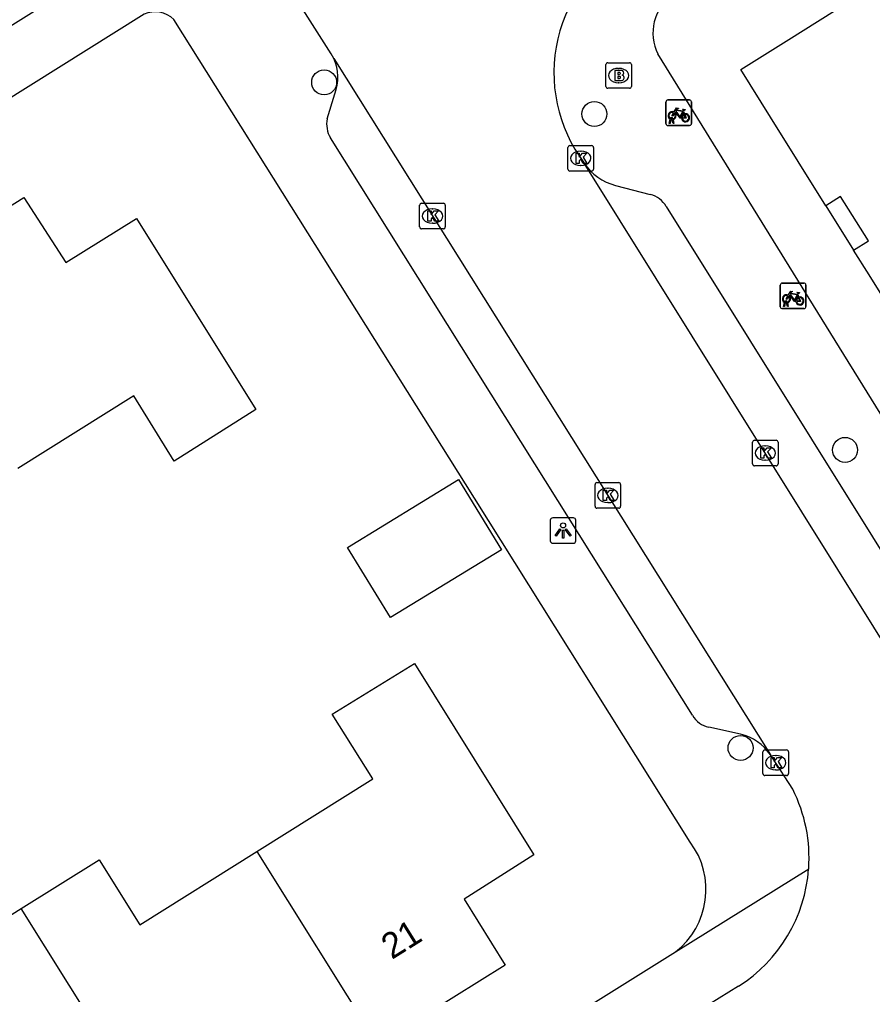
# Model space of a CAD drawing. Extents: x 157767 to 159171, y 387842 to 389425.
# Drawn here: x 158661.16 to 158694.55, y 388367.46 to 388405.61 of the extents above; entities that cross this region are included whole.
import ezdxf

# ---------------------------------------------------------------- set-up
doc = ezdxf.new("R2010")
doc.units = 0
for name, color, linetype in [('IMGEO_Boom', 7, 'Continuous'), ('IMGEO_Brandkraan', 7, 'Continuous'), ('IMGEO_Fietsenrek', 7, 'Continuous'), ('IMGEO_Kolk', 7, 'Continuous'), ('IMGEO_Lichtpunt', 7, 'Continuous'), ('IMGEO_Pand', 7, 'Continuous'), ('IMGEO_Pand_nummerreeks', 7, 'Continuous'), ('IMGEO_Pand_overbouw', 7, 'Continuous'), ('IMGEO_Rijbaan_lokaal_open', 7, 'Continuous'), ('IMGEO_Voetpad_open', 7, 'Continuous')]:
    doc.layers.add(name, color=color, linetype=linetype)

msp = doc.modelspace()

# ---------------------------------------------------------------- linework, layer by layer
at = {"layer": 'IMGEO_Boom'}
for centre in [(158673.084, 388403.149), (158683.661, 388401.912), (158693.472, 388388.771), (158689.381, 388377.11)]:
    msp.add_circle(centre, 0.489, dxfattribs=at)
at = {"layer": 'IMGEO_Brandkraan'}
for p, q in [((158684.111, 388402.991), (158684.111, 388403.843)), ((158684.186, 388403.917), (158685.038, 388403.917)), ((158684.599, 388403.697), (158684.624, 388403.697)), ((158685.112, 388403.843), (158685.112, 388402.991)), ((158685.038, 388402.917), (158684.186, 388402.917)), ((158684.622, 388403.137), (158684.597, 388403.137))]:
    msp.add_line(p, q, dxfattribs=at)
for points in [[(158684.111, 388402.991), (158684.111, 388403.843)], [(158684.186, 388403.917), (158685.038, 388403.917)], [(158685.112, 388403.843), (158685.112, 388402.991)], [(158684.459, 388403.617), (158684.459, 388403.217), (158684.672, 388403.217)], [(158684.69, 388403.617), (158684.459, 388403.617)], [(158684.638, 388403.536), (158684.584, 388403.536), (158684.584, 388403.46)], [(158684.584, 388403.46), (158684.637, 388403.46)], [(158684.646, 388403.384), (158684.584, 388403.384), (158684.584, 388403.303)], [(158684.584, 388403.303), (158684.646, 388403.303)], [(158685.038, 388402.917), (158684.186, 388402.917)]]:
    msp.add_lwpolyline(points, dxfattribs=at)
for centre, radius, start, end in [((158684.188, 388403.841), 0.0765, 91.552, 178.448), ((158684.188, 388403.841), 0.0765, 91.552, 178.448), ((158685.036, 388403.841), 0.0765, 1.552, 88.448), ((158685.036, 388403.841), 0.0765, 1.552, 88.448), ((158684.639, 388403.498), 0.0379, 267.8285, 90.9355), ((158684.647, 388403.343), 0.0404, 269.8759, 90.5077), ((158684.694, 388403.472), 0.145, 59.4692, 91.5367), ((158684.719, 388403.519), 0.0922, 285.5137, 58.1501), ((158684.724, 388403.327), 0.105, 301.3115, 78.989), ((158684.188, 388402.993), 0.0765, 181.552, 268.448), ((158684.188, 388402.993), 0.0765, 181.552, 268.448), ((158684.678, 388403.468), 0.251, 268.6676, 293.5347), ((158685.036, 388402.993), 0.0765, 271.552, 358.448), ((158685.036, 388402.993), 0.0765, 271.552, 358.448)]:
    msp.add_arc(centre, radius, start, end, dxfattribs=at)
for centre, major_axis, ratio, start_param, end_param in [((158684.598, 388403.417), (-0.387, 0.002), 0.722429, 4.712389, 7.853982), ((158684.623, 388403.417), (-0.39, 0.002), 0.717154, 1.570796, 4.712389)]:
    msp.add_ellipse(centre, major_axis=major_axis, ratio=ratio, start_param=start_param, end_param=end_param, dxfattribs=at)
at = {"layer": 'IMGEO_Fietsenrek'}
for p, q in [((158686.461, 388401.537), (158686.461, 388402.378)), ((158686.461, 388402.378), (158686.461, 388401.537)), ((158686.536, 388402.462), (158687.377, 388402.462)), ((158687.377, 388402.462), (158686.536, 388402.462)), ((158687.461, 388402.387), (158687.461, 388401.546)), ((158687.461, 388401.546), (158687.461, 388402.387)), ((158686.73, 388401.729), (158686.731, 388401.722)), ((158687.148, 388402.011), (158687.184, 388401.916)), ((158687.386, 388401.462), (158686.545, 388401.462)), ((158686.545, 388401.462), (158687.386, 388401.462)), ((158686.588, 388401.546), (158686.627, 388401.706)), ((158686.622, 388401.546), (158686.588, 388401.546)), ((158686.657, 388401.694), (158686.622, 388401.546)), ((158686.699, 388401.718), (158686.698, 388401.722)), ((158686.74, 388401.546), (158686.706, 388401.688)), ((158686.738, 388401.692), (158686.773, 388401.546)), ((158686.773, 388401.546), (158686.74, 388401.546)), ((158691.013, 388395.296), (158691.854, 388395.296)), ((158691.854, 388395.296), (158691.013, 388395.296)), ((158690.938, 388394.371), (158690.938, 388395.212)), ((158690.938, 388395.212), (158690.938, 388394.371)), ((158691.938, 388395.221), (158691.938, 388394.38)), ((158691.938, 388394.38), (158691.938, 388395.221)), ((158691.065, 388394.38), (158691.104, 388394.54)), ((158691.134, 388394.528), (158691.099, 388394.38)), ((158691.176, 388394.552), (158691.175, 388394.556)), ((158691.217, 388394.38), (158691.183, 388394.522)), ((158691.207, 388394.563), (158691.208, 388394.556)), ((158691.215, 388394.526), (158691.25, 388394.38)), ((158691.625, 388394.845), (158691.661, 388394.75)), ((158691.863, 388394.296), (158691.022, 388394.296)), ((158691.022, 388394.296), (158691.863, 388394.296)), ((158691.099, 388394.38), (158691.065, 388394.38)), ((158691.25, 388394.38), (158691.217, 388394.38))]:
    msp.add_line(p, q, dxfattribs=at)
for points in [[(158686.774, 388401.988), (158686.869, 388402.152), (158686.955, 388402.138), (158686.957, 388402.129), (158686.901, 388402.118), (158686.874, 388402.073), (158687.13, 388402.032)], [(158686.795, 388401.936), (158686.743, 388401.846), (158686.703, 388401.821), (158686.704, 388401.868), (158686.759, 388401.962)], [(158687.07, 388401.744), (158687.02, 388401.744), (158686.829, 388401.995), (158686.81, 388401.963)], [(158687.117, 388402.007), (158686.86, 388402.048), (158686.843, 388402.019), (158687.01, 388401.799), (158687.117, 388402.007)], [(158687.165, 388401.909), (158687.135, 388401.986), (158687.026, 388401.768), (158687.069, 388401.768)], [(158687.099, 388401.768), (158687.219, 388401.767), (158687.175, 388401.881)], [(158687.195, 388401.888), (158687.25, 388401.743), (158687.1, 388401.743)], [(158687.13, 388402.032), (158687.155, 388402.081), (158687.149, 388402.085), (158687.126, 388402.089), (158687.114, 388402.096), (158687.113, 388402.099), (158687.115, 388402.104), (158687.21, 388402.089), (158687.212, 388402.079), (158687.202, 388402.066), (158687.19, 388402.06), (158687.176, 388402.066), (158687.148, 388402.011)], [(158691.251, 388394.822), (158691.346, 388394.986), (158691.432, 388394.972), (158691.434, 388394.963), (158691.378, 388394.952), (158691.351, 388394.907), (158691.607, 388394.866)], [(158691.594, 388394.841), (158691.337, 388394.882), (158691.32, 388394.853), (158691.487, 388394.633), (158691.594, 388394.841)], [(158691.607, 388394.866), (158691.632, 388394.915), (158691.626, 388394.919), (158691.603, 388394.923), (158691.591, 388394.93), (158691.59, 388394.933), (158691.592, 388394.938), (158691.687, 388394.923), (158691.689, 388394.913), (158691.679, 388394.9), (158691.667, 388394.894), (158691.653, 388394.9), (158691.625, 388394.845)], [(158691.272, 388394.77), (158691.22, 388394.68), (158691.18, 388394.655), (158691.181, 388394.702), (158691.236, 388394.796)], [(158691.547, 388394.578), (158691.497, 388394.578), (158691.306, 388394.829), (158691.287, 388394.797)], [(158691.642, 388394.743), (158691.612, 388394.82), (158691.503, 388394.602), (158691.546, 388394.602)], [(158691.576, 388394.602), (158691.696, 388394.601), (158691.652, 388394.715)], [(158691.672, 388394.722), (158691.727, 388394.577), (158691.577, 388394.577)]]:
    msp.add_lwpolyline(points, dxfattribs=at)
for centre, radius, start, end in [((158686.539, 388402.384), 0.0779, 92.4484, 184.2845), ((158686.539, 388402.384), 0.0779, 92.4484, 184.2845), ((158687.383, 388402.384), 0.0779, 2.4484, 94.2845), ((158687.383, 388402.384), 0.0779, 2.4484, 94.2845), ((158686.701, 388401.847), 0.159, 62.6766, 242.1369), ((158686.701, 388401.847), 0.129, 63.3192, 238.903), ((158686.681, 388401.718), 0.0499, 12.8025, 158.6934), ((158686.681, 388401.718), 0.0174, 12.8025, 163.4502), ((158686.701, 388401.847), 0.129, 283.6043, 43.4302), ((158686.701, 388401.847), 0.159, 283.5766, 46.6042), ((158687.228, 388401.763), 0.159, 113.3408, 178.3217), ((158687.228, 388401.763), 0.159, 187.0065, 105.7708), ((158687.228, 388401.763), 0.129, 113.923, 177.9556), ((158687.228, 388401.763), 0.129, 188.6715, 104.5883), ((158686.539, 388401.54), 0.0779, 182.4484, 274.2845), ((158686.539, 388401.54), 0.0779, 182.4484, 274.2845), ((158686.701, 388401.847), 0.159, 253.9967, 271.7867), ((158686.701, 388401.847), 0.129, 253.415, 269.0204), ((158687.383, 388401.54), 0.0779, 272.4484, 4.2845), ((158687.383, 388401.54), 0.0779, 272.4484, 4.2845), ((158691.016, 388395.218), 0.0779, 92.4484, 184.2845), ((158691.016, 388395.218), 0.0779, 92.4484, 184.2845), ((158691.86, 388395.218), 0.0779, 2.4484, 94.2845), ((158691.86, 388395.218), 0.0779, 2.4484, 94.2845), ((158691.178, 388394.681), 0.159, 62.6766, 242.1369), ((158691.178, 388394.681), 0.129, 63.3192, 238.903), ((158691.158, 388394.552), 0.0499, 12.8025, 158.6934), ((158691.178, 388394.681), 0.159, 253.9967, 271.7867), ((158691.158, 388394.552), 0.0174, 12.8025, 163.4502), ((158691.178, 388394.681), 0.129, 253.415, 269.0204), ((158691.178, 388394.681), 0.129, 283.6043, 43.4302), ((158691.178, 388394.681), 0.159, 283.5766, 46.6042), ((158691.705, 388394.597), 0.159, 113.3408, 178.3217), ((158691.705, 388394.597), 0.159, 187.0065, 105.7708), ((158691.705, 388394.597), 0.129, 113.923, 177.9556), ((158691.705, 388394.597), 0.129, 188.6715, 104.5883), ((158691.016, 388394.374), 0.0779, 182.4484, 274.2845), ((158691.016, 388394.374), 0.0779, 182.4484, 274.2845), ((158691.86, 388394.374), 0.0779, 272.4484, 4.2845), ((158691.86, 388394.374), 0.0779, 272.4484, 4.2845)]:
    msp.add_arc(centre, radius, start, end, dxfattribs=at)
at = {"layer": 'IMGEO_Kolk'}
for p, q in [((158682.626, 388399.751), (158682.626, 388400.603)), ((158682.701, 388400.677), (158683.553, 388400.677)), ((158683.627, 388400.603), (158683.627, 388399.751)), ((158683.114, 388400.457), (158683.139, 388400.457)), ((158683.137, 388399.897), (158683.112, 388399.897)), ((158683.553, 388399.677), (158682.701, 388399.677)), ((158676.822, 388397.491), (158676.822, 388398.343)), ((158676.897, 388398.417), (158677.749, 388398.417)), ((158677.823, 388398.343), (158677.823, 388397.491)), ((158677.31, 388398.197), (158677.335, 388398.197)), ((158677.333, 388397.637), (158677.308, 388397.637)), ((158677.749, 388397.417), (158676.897, 388397.417)), ((158689.924, 388389.146), (158690.776, 388389.146)), ((158689.849, 388388.22), (158689.849, 388389.072)), ((158690.337, 388388.926), (158690.362, 388388.926)), ((158690.85, 388389.072), (158690.85, 388388.22)), ((158690.776, 388388.146), (158689.924, 388388.146)), ((158690.36, 388388.366), (158690.335, 388388.366)), ((158683.687, 388386.562), (158683.687, 388387.414)), ((158683.762, 388387.488), (158684.614, 388387.488)), ((158684.175, 388387.268), (158684.2, 388387.268)), ((158684.688, 388387.414), (158684.688, 388386.562)), ((158684.614, 388386.488), (158683.762, 388386.488)), ((158684.198, 388386.708), (158684.173, 388386.708)), ((158690.258, 388376.103), (158690.258, 388376.955)), ((158690.333, 388377.029), (158691.185, 388377.029)), ((158691.259, 388376.955), (158691.259, 388376.103)), ((158690.746, 388376.809), (158690.771, 388376.809)), ((158690.769, 388376.249), (158690.744, 388376.249)), ((158691.185, 388376.029), (158690.333, 388376.029))]:
    msp.add_line(p, q, dxfattribs=at)
for points in [[(158682.626, 388399.751), (158682.626, 388400.603)], [(158682.701, 388400.677), (158683.553, 388400.677)], [(158683.627, 388400.603), (158683.627, 388399.751)], [(158682.947, 388400.377), (158683.07, 388400.377), (158683.07, 388400.226), (158683.2, 388400.377), (158683.364, 388400.377), (158683.218, 388400.226), (158683.371, 388399.977), (158683.219, 388399.977), (158683.134, 388400.141), (158683.07, 388400.074), (158683.07, 388399.977), (158682.947, 388399.977), (158682.947, 388400.377)], [(158683.553, 388399.677), (158682.701, 388399.677)], [(158676.822, 388397.491), (158676.822, 388398.343)], [(158676.897, 388398.417), (158677.749, 388398.417)], [(158677.823, 388398.343), (158677.823, 388397.491)], [(158677.143, 388398.117), (158677.266, 388398.117), (158677.266, 388397.966), (158677.396, 388398.117), (158677.56, 388398.117), (158677.414, 388397.966), (158677.567, 388397.717), (158677.415, 388397.717), (158677.33, 388397.881), (158677.266, 388397.814), (158677.266, 388397.717), (158677.143, 388397.717), (158677.143, 388398.117)], [(158677.749, 388397.417), (158676.897, 388397.417)], [(158689.924, 388389.146), (158690.776, 388389.146)], [(158689.849, 388388.22), (158689.849, 388389.072)], [(158690.17, 388388.846), (158690.293, 388388.846), (158690.293, 388388.695), (158690.423, 388388.846), (158690.587, 388388.846), (158690.441, 388388.695), (158690.594, 388388.446), (158690.442, 388388.446), (158690.357, 388388.61), (158690.293, 388388.543), (158690.293, 388388.446), (158690.17, 388388.446), (158690.17, 388388.846)], [(158690.85, 388389.072), (158690.85, 388388.22)], [(158690.776, 388388.146), (158689.924, 388388.146)], [(158683.687, 388386.562), (158683.687, 388387.414)], [(158683.762, 388387.488), (158684.614, 388387.488)], [(158684.688, 388387.414), (158684.688, 388386.562)], [(158684.008, 388387.188), (158684.131, 388387.188), (158684.131, 388387.037), (158684.261, 388387.188), (158684.425, 388387.188), (158684.279, 388387.037), (158684.432, 388386.788), (158684.28, 388386.788), (158684.195, 388386.952), (158684.131, 388386.885), (158684.131, 388386.788), (158684.008, 388386.788), (158684.008, 388387.188)], [(158684.614, 388386.488), (158683.762, 388386.488)], [(158690.258, 388376.103), (158690.258, 388376.955)], [(158690.333, 388377.029), (158691.185, 388377.029)], [(158691.259, 388376.955), (158691.259, 388376.103)], [(158690.579, 388376.729), (158690.702, 388376.729), (158690.702, 388376.578), (158690.832, 388376.729), (158690.996, 388376.729), (158690.85, 388376.578), (158691.003, 388376.329), (158690.851, 388376.329), (158690.766, 388376.493), (158690.702, 388376.426), (158690.702, 388376.329), (158690.579, 388376.329), (158690.579, 388376.729)], [(158691.185, 388376.029), (158690.333, 388376.029)]]:
    msp.add_lwpolyline(points, dxfattribs=at)
for centre, start, end in [((158682.703, 388400.601), 91.552, 178.448), ((158682.703, 388400.601), 91.552, 178.448), ((158683.551, 388400.601), 1.552, 88.448), ((158683.551, 388400.601), 1.552, 88.448), ((158682.703, 388399.753), 181.552, 268.448), ((158682.703, 388399.753), 181.552, 268.448), ((158683.551, 388399.753), 271.552, 358.448), ((158683.551, 388399.753), 271.552, 358.448), ((158676.899, 388398.341), 91.552, 178.448), ((158676.899, 388398.341), 91.552, 178.448), ((158677.747, 388398.341), 1.552, 88.448), ((158677.747, 388398.341), 1.552, 88.448), ((158676.899, 388397.493), 181.552, 268.448), ((158676.899, 388397.493), 181.552, 268.448), ((158677.747, 388397.493), 271.552, 358.448), ((158677.747, 388397.493), 271.552, 358.448), ((158689.926, 388389.07), 91.552, 178.448), ((158689.926, 388389.07), 91.552, 178.448), ((158690.774, 388389.07), 1.552, 88.448), ((158690.774, 388389.07), 1.552, 88.448), ((158689.926, 388388.222), 181.552, 268.448), ((158689.926, 388388.222), 181.552, 268.448), ((158690.774, 388388.222), 271.552, 358.448), ((158690.774, 388388.222), 271.552, 358.448), ((158683.764, 388387.412), 91.552, 178.448), ((158683.764, 388387.412), 91.552, 178.448), ((158684.612, 388387.412), 1.552, 88.448), ((158684.612, 388387.412), 1.552, 88.448), ((158683.764, 388386.564), 181.552, 268.448), ((158683.764, 388386.564), 181.552, 268.448), ((158684.612, 388386.564), 271.552, 358.448), ((158684.612, 388386.564), 271.552, 358.448), ((158690.335, 388376.953), 91.552, 178.448), ((158690.335, 388376.953), 91.552, 178.448), ((158691.183, 388376.953), 1.552, 88.448), ((158691.183, 388376.953), 1.552, 88.448), ((158690.335, 388376.105), 181.552, 268.448), ((158690.335, 388376.105), 181.552, 268.448), ((158691.183, 388376.105), 271.552, 358.448), ((158691.183, 388376.105), 271.552, 358.448)]:
    msp.add_arc(centre, 0.0765, start, end, dxfattribs=at)
for centre, major_axis, ratio, start_param, end_param in [((158683.113, 388400.177), (-0.387, 0.002), 0.722429, 4.712389, 7.853982), ((158683.138, 388400.177), (-0.39, 0.002), 0.717154, 1.570796, 4.712389), ((158677.309, 388397.917), (-0.387, 0.002), 0.722429, 4.712389, 7.853982), ((158677.334, 388397.917), (-0.39, 0.002), 0.717154, 1.570796, 4.712389), ((158690.336, 388388.646), (-0.387, 0.002), 0.722429, 4.712389, 7.853982), ((158690.361, 388388.646), (-0.39, 0.002), 0.717154, 1.570796, 4.712389), ((158684.174, 388386.988), (-0.387, 0.002), 0.722429, 4.712389, 7.853982), ((158684.199, 388386.988), (-0.39, 0.002), 0.717154, 1.570796, 4.712389), ((158690.745, 388376.529), (-0.387, 0.002), 0.722429, 4.712389, 7.853982), ((158690.77, 388376.529), (-0.39, 0.002), 0.717154, 1.570796, 4.712389)]:
    msp.add_ellipse(centre, major_axis=major_axis, ratio=ratio, start_param=start_param, end_param=end_param, dxfattribs=at)
at = {"layer": 'IMGEO_Lichtpunt'}
for p, q in [((158682.838, 388386.113), (158682.03, 388386.113)), ((158682.838, 388386.113), (158682.03, 388386.113)), ((158681.936, 388386.018), (158681.936, 388385.211)), ((158681.936, 388386.018), (158681.936, 388385.211)), ((158682.932, 388385.211), (158682.932, 388386.018)), ((158682.932, 388385.211), (158682.932, 388386.018)), ((158682.03, 388385.117), (158682.838, 388385.117)), ((158682.03, 388385.117), (158682.838, 388385.117))]:
    msp.add_line(p, q, dxfattribs=at)
for points in [[(158682.31, 388385.682), (158682.349, 388385.654), (158682.161, 388385.392), (158682.123, 388385.419), (158682.31, 388385.682)], [(158682.412, 388385.634), (158682.459, 388385.634), (158682.459, 388385.312), (158682.412, 388385.312), (158682.412, 388385.634)], [(158682.522, 388385.654), (158682.56, 388385.681), (158682.747, 388385.419), (158682.708, 388385.391), (158682.522, 388385.654)]]:
    msp.add_lwpolyline(points, dxfattribs=at)
msp.add_circle((158682.435, 388385.816), 0.0994, dxfattribs=at)
for centre, start, end in [((158682.03, 388386.018), 90, 180), ((158682.03, 388386.018), 90, 180), ((158682.838, 388386.018), 0, 90), ((158682.838, 388386.018), 0, 90), ((158682.03, 388385.211), 180, 270), ((158682.03, 388385.211), 180, 270), ((158682.838, 388385.211), 270, 0), ((158682.838, 388385.211), 270, 360)]:
    msp.add_arc(centre, 0.0946, start, end, dxfattribs=at)
at = {"layer": 'IMGEO_Pand'}
for points in [[(158697.135, 388391.263), (158696.1, 388392.918), (158694.411, 388395.618), (158693.807, 388396.584), (158694.387, 388396.947), (158693.3, 388398.685), (158692.725, 388398.325), (158690.559, 388401.79), (158689.391, 388403.657), (158691.268, 388404.827), (158693.621, 388406.294), (158692.063, 388408.792), (158699.615, 388413.501), (158699.086, 388414.35), (158703.583, 388417.154)], [(158656.391, 388395.559), (158658.331, 388396.771), (158661.334, 388398.647), (158662.976, 388396.097), (158665.733, 388397.821), (158670.413, 388390.349), (158667.208, 388388.329), (158665.629, 388390.882), (158661.088, 388388.041)], [(158678.346, 388387.608), (158680.019, 388384.865), (158675.675, 388382.214), (158674.002, 388384.957), (158678.346, 388387.608)], [(158670.45, 388373.059), (158674.99, 388375.9), (158673.391, 388378.436), (158676.621, 388380.407), (158681.293, 388372.927), (158678.569, 388371.197), (158680.165, 388368.61), (158677.152, 388366.727), (158675.183, 388365.496)], [(158661.23, 388370.823), (158664.282, 388372.733), (158665.871, 388370.193), (158670.45, 388373.059)], [(158670.45, 388373.059), (158675.183, 388365.496)], [(158655.188, 388363.506), (158653.599, 388366.045), (158658.152, 388368.896), (158661.23, 388370.823)], [(158665.918, 388363.33), (158661.23, 388370.823)]]:
    msp.add_lwpolyline(points, dxfattribs=at)
at = {"layer": 'IMGEO_Pand_overbouw'}
msp.add_lwpolyline([(158693.807, 388396.584), (158694.387, 388396.947), (158693.3, 388398.685), (158692.725, 388398.325)], close=True, dxfattribs=at)
at = {"layer": 'IMGEO_Rijbaan_lokaal_open'}
for points in [[(158580.686, 388355.237), (158667.387, 388409.481)], [(158673.466, 388404.084), (158673.359, 388404.269), (158672.258, 388405.991), (158672.781, 388406.328)], [(158673.466, 388404.084), (158690.55, 388376.842)], [(158703.121, 388368.196), (158683.261, 388399.993)], [(158691.424, 388375.493), (158690.627, 388376.721), (158690.55, 388376.842)], [(158689.306, 388367.788), (158687.415, 388366.609)]]:
    msp.add_lwpolyline(points, dxfattribs=at)
for centre, radius, start, end in [((158687.927, 388403.524), 5.851, 116.6643, 217.1173), ((158686.11, 388372.809), 5.953, 355.8954, 26.7954), ((158686.107, 388372.812), 5.956, 302.4823, 355.8656)]:
    msp.add_arc(centre, radius, start, end, dxfattribs=at)
at = {"layer": 'IMGEO_Voetpad_open'}
for points in [[(158666.035, 388405.812), (158581.849, 388353.107)], [(158687.408, 388373.426), (158678.964, 388386.875), (158667.203, 388405.609)], [(158707.15, 388370.342), (158692.24, 388394.415), (158686.142, 388404.26)], [(158673.198, 388401.725), (158673.502, 388402.703)], [(158687.503, 388378.385), (158681.333, 388388.221), (158673.331, 388400.978)], [(158684.491, 388399.118), (158685.849, 388398.76)], [(158686.473, 388398.294), (158689.771, 388393.013), (158704.157, 388369.981)], [(158689.381, 388377.646), (158688.139, 388377.921)], [(158686.836, 388369.127), (158692.048, 388372.383)], [(158603.405, 388317.002), (158686.836, 388369.127)]]:
    msp.add_lwpolyline(points, dxfattribs=at)
for centre, radius, start, end in [((158687.803, 388405.075), 1.851, 126.0242, 206.1366), ((158666.473, 388404.873), 1.036, 45.2504, 115.0304), ((158671.799, 388403.35), 1.822, 339.2089, 23.7776), ((158674.233, 388401.524), 1.054, 169.0072, 211.1837), ((158684.966, 388401.088), 2.026, 212.7006, 256.4447), ((158685.596, 388397.771), 1.021, 30.8203, 75.6754), ((158688.328, 388378.848), 0.946, 209.2941, 258.4799), ((158688.923, 388375.728), 1.972, 34.3955, 76.5666), ((158684.94, 388371.567), 3.09, 307.8456, 36.9965)]:
    msp.add_arc(centre, radius, start, end, dxfattribs=at)

# ---------------------------------------------------------------- texts
at = {"layer": 'IMGEO_Pand_nummerreeks'}
msp.add_text('21', height=1, rotation=32.0028, dxfattribs=at).set_placement((158675.731, 388368.811))

doc.saveas('drawing.dxf')
